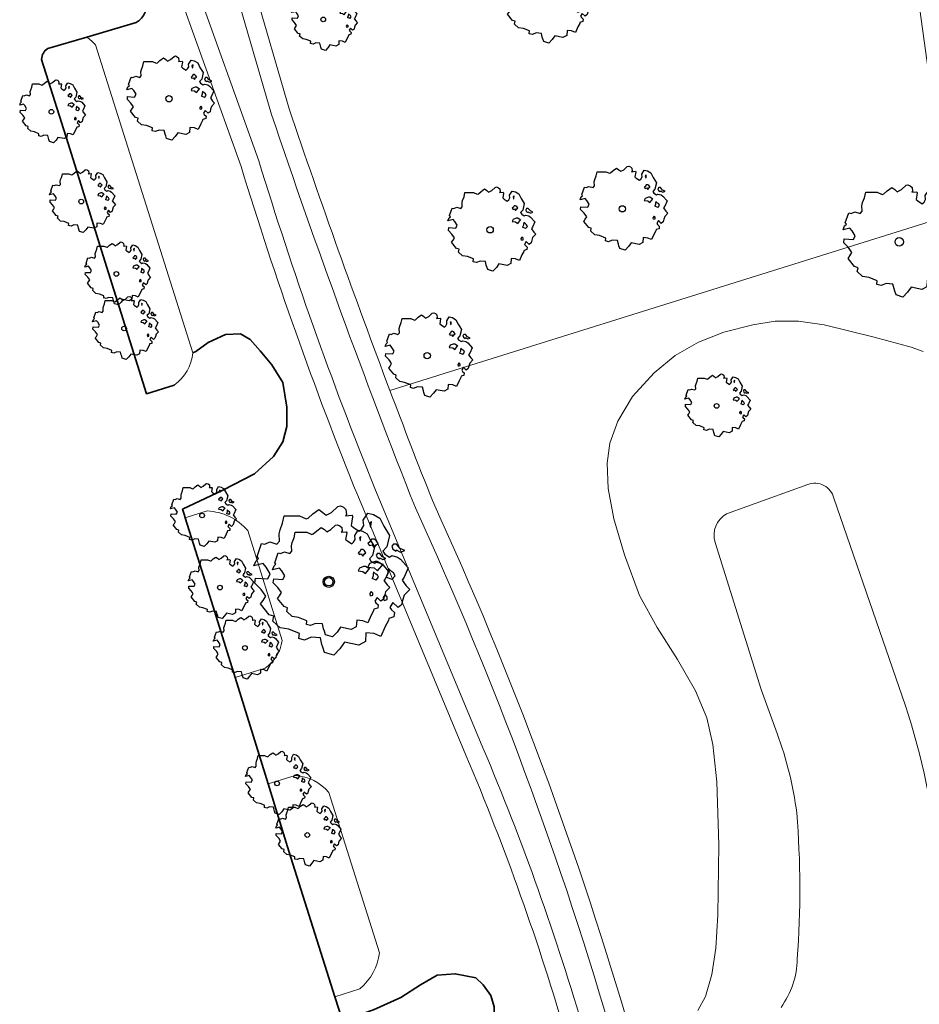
# Model space of a CAD drawing. Header units: metres. Extents: x 152391 to 157968, y 462336 to 467280.
# Tile 607 of 656: x 156630 to 156678, y 464312 to 464365. Entities that reach past the tile are written whole.
import ezdxf

# ---------------------------------------------------------------- set-up
doc = ezdxf.new("R2010")
doc.units = ezdxf.units.M
doc.header["$LTSCALE"] = 0.75
doc.layers.get('0').update_dxf_attribs({"lineweight": 25})
for name, color, linetype, lineweight in [('B-GV-GR-BOOM-S', 252, 'Continuous', 25), ('B-WE-GK-BESCHOEIING-G', 251, 'GK-BESCHOEIING', 35), ('B-WE-GR-BEPLANTING_CULTUUR_BOSPLANTSOEN-GV', 251, 'Continuous', 18), ('B-WE-OG-TERREIN_CULTUURSCHEIDING-GV', 251, 'Continuous', 18), ('B-WE-OG-WATER_MEER-GV', 251, 'Continuous', 18), ('B-WE-OG-WATER_SLOOT-GV', 251, 'Continuous', 18), ('B-WE-VH-VERHARDING_HALFVERHARDING_GRIND-GV', 251, 'Continuous', 18)]:
    doc.layers.add(name, color=color, linetype=linetype, lineweight=lineweight)
doc.linetypes.add('GK-BESCHOEIING', pattern='A,30,-5,[1,NLCS.SHX,S=1,R=0,X=0,Y=0],-5', length=40)

# ---------------------------------------------------------------- blocks, each defined once
blk = doc.blocks.new('SGR-BOOM_21_30')
at = {"linetype": 'Continuous'}
for p, q in [((-0.365, 1.548), (-0.226, 1.647)), ((-0.226, 1.647), (-0.133, 1.581)), ((0.065, 1.581), (0.205, 1.712)), ((0.205, 1.712), (0.263, 1.729)), ((0.263, 1.729), (0.333, 1.696)), ((0.333, 1.696), (0.391, 1.647)), ((0.391, 1.647), (0.402, 1.532)), ((-1.133, 1.088), (-1.109, 1.187)), ((-1.121, 0.924), (-1.133, 1.088)), ((-1.109, 1.187), (-1.051, 1.335)), ((-1.051, 1.335), (-1.016, 1.499)), ((-1.016, 1.499), (-0.668, 1.499)), ((-0.668, 1.499), (-0.516, 1.433)), ((-0.516, 1.433), (-0.47, 1.45)), ((-0.47, 1.45), (-0.365, 1.548)), ((-0.133, 1.581), (-0.063, 1.515)), ((-0.063, 1.515), (0.065, 1.581)), ((0.402, 1.532), (0.379, 1.499)), ((0.379, 1.499), (0.53, 1.515)), ((0.542, 1.483), (0.507, 1.285)), ((0.507, 1.285), (0.565, 1.236)), ((0.53, 1.515), (0.542, 1.483)), ((0.565, 1.236), (0.693, 1.154)), ((0.693, 1.154), (0.751, 1.203)), ((0.751, 1.203), (0.798, 1.285)), ((0.786, 1.4), (0.891, 1.565)), ((0.798, 1.285), (0.786, 1.4)), ((0.891, 1.565), (1.019, 1.532)), ((0.972, 1.368), (0.926, 1.335)), ((0.926, 1.335), (0.949, 1.253)), ((0.949, 1.253), (0.961, 1.236)), ((0.961, 1.269), (0.972, 1.368)), ((1.019, 1.532), (1.158, 1.45)), ((1.158, 1.45), (1.251, 1.269)), ((1.251, 1.269), (1.379, 1.055)), ((-1.633, 0.579), (-1.528, 0.875)), ((-1.598, 0.53), (-1.633, 0.579)), ((-1.528, 0.875), (-1.458, 0.858)), ((-1.458, 0.858), (-1.342, 0.908)), ((-1.342, 0.908), (-1.179, 0.858)), ((-1.179, 0.858), (-1.121, 0.924)), ((0.937, 0.908), (0.891, 0.875)), ((0.891, 0.875), (0.926, 0.825)), ((0.926, 0.825), (0.984, 0.842)), ((0.972, 0.973), (0.937, 0.908)), ((1.03, 0.973), (0.972, 0.973)), ((0.984, 0.842), (1.03, 0.776)), ((1.077, 0.94), (1.03, 0.973)), ((1.03, 0.776), (1.077, 0.842)), ((1.124, 0.875), (1.077, 0.94)), ((1.077, 0.842), (1.124, 0.875)), ((1.321, 0.793), (1.228, 0.694)), ((1.228, 0.694), (1.275, 0.628)), ((1.275, 0.628), (1.379, 0.563)), ((1.379, 1.055), (1.321, 0.793)), ((1.379, 0.563), (1.438, 0.595)), ((1.472, 0.858), (1.438, 0.809)), ((1.438, 0.809), (1.461, 0.743)), ((1.438, 0.595), (1.565, 0.563)), ((1.461, 0.743), (1.531, 0.694)), ((1.542, 0.858), (1.472, 0.858)), ((1.531, 0.727), (1.635, 0.678)), ((1.531, 0.694), (1.542, 0.727)), ((1.624, 0.76), (1.542, 0.858)), ((1.565, 0.563), (1.635, 0.513)), ((1.728, 0.71), (1.624, 0.76)), ((1.635, 0.678), (1.728, 0.71)), ((-1.703, 0.365), (-1.656, 0.48)), ((-1.493, 0.415), (-1.703, 0.365)), ((-1.679, -0.029), (-1.668, 0.086)), ((-1.668, 0.086), (-1.389, 0.07)), ((-1.656, 0.48), (-1.598, 0.53)), ((-1.423, 0.333), (-1.493, 0.415)), ((-1.33, 0.185), (-1.423, 0.333)), ((-1.389, 0.07), (-1.33, 0.185)), ((0.926, 0.415), (0.891, 0.333)), ((0.891, 0.333), (1.03, 0.316)), ((1.054, 0.464), (0.926, 0.415)), ((1.03, 0.316), (1.112, 0.251)), ((1.112, 0.464), (1.054, 0.464)), ((1.217, 0.398), (1.112, 0.464)), ((1.112, 0.251), (1.205, 0.365)), ((1.205, 0.365), (1.24, 0.415)), ((1.344, 0.185), (1.31, 0.103)), ((1.434, 0.049), (1.31, 0.103)), ((1.356, 0.3), (1.344, 0.234)), ((1.344, 0.234), (1.344, 0.185)), ((1.426, 0.234), (1.356, 0.3)), ((1.472, 0.201), (1.426, 0.234)), ((1.434, 0.049), (1.507, 0.136)), ((1.507, 0.136), (1.472, 0.201)), ((1.635, 0.513), (1.81, 0.316)), ((1.717, 0.103), (1.67, 0.037)), ((1.67, 0.037), (1.763, -0.094)), ((1.81, 0.316), (1.717, 0.103)), ((-1.54, -0.177), (-1.679, -0.029)), ((-1.551, -0.505), (-1.493, -0.423)), ((-1.354, -0.752), (-1.551, -0.505)), ((-1.435, -0.324), (-1.54, -0.177)), ((-1.493, -0.423), (-1.435, -0.324)), ((1.286, -0.292), (1.24, -0.357)), ((1.24, -0.357), (1.251, -0.423)), ((1.263, -0.423), (1.333, -0.407)), ((1.333, -0.341), (1.286, -0.292)), ((1.333, -0.407), (1.333, -0.341)), ((1.461, -0.472), (1.391, -0.587)), ((1.577, -0.587), (1.461, -0.472)), ((1.658, -0.522), (1.577, -0.587)), ((1.682, -0.423), (1.658, -0.522)), ((1.717, -0.308), (1.682, -0.423)), ((1.845, -0.177), (1.717, -0.308)), ((1.763, -0.094), (1.845, -0.177)), ((-1.249, -0.784), (-1.354, -0.752)), ((-1.272, -0.899), (-1.249, -0.784)), ((-1.109, -1.047), (-1.272, -0.899)), ((-0.912, -1.08), (-1.109, -1.047)), ((1.286, -1.014), (1.182, -1.244)), ((1.356, -0.883), (1.286, -1.014)), ((1.368, -0.834), (1.356, -0.883)), ((1.484, -0.801), (1.368, -0.834)), ((1.391, -0.587), (1.426, -0.637)), ((1.426, -0.637), (1.496, -0.702)), ((1.496, -0.702), (1.484, -0.801)), ((-0.668, -1.179), (-0.912, -1.08)), ((-0.679, -1.294), (-0.668, -1.179)), ((-0.551, -1.326), (-0.679, -1.294)), ((-0.4, -1.261), (-0.551, -1.326)), ((-0.191, -1.277), (-0.4, -1.261)), ((-0.156, -1.425), (-0.191, -1.277)), ((-0.133, -1.491), (-0.156, -1.425)), ((-0.098, -1.606), (-0.133, -1.491)), ((0.251, -1.524), (0.112, -1.671)), ((0.356, -1.376), (0.251, -1.524)), ((0.682, -1.441), (0.356, -1.376)), ((0.833, -1.359), (0.682, -1.441)), ((0.844, -1.162), (0.833, -1.359)), ((1.03, -1.179), (0.844, -1.162)), ((1.182, -1.244), (1.03, -1.179)), ((0.112, -1.671), (-0.098, -1.606))]:
    blk.add_line(p, q, dxfattribs=at)
blk.add_circle((0, 0), 0.126, dxfattribs=at)
blk = doc.blocks.new('SGR-BOOM_31_50')
at = {"linetype": 'Continuous'}
for p, q in [((-0.487, 2.064), (-0.301, 2.196)), ((-0.301, 2.196), (-0.177, 2.108)), ((0.087, 2.108), (0.273, 2.283)), ((0.273, 2.283), (0.351, 2.305)), ((0.351, 2.305), (0.444, 2.261)), ((0.444, 2.261), (0.521, 2.196)), ((0.521, 2.196), (0.537, 2.042)), ((-1.479, 1.582), (-1.402, 1.78)), ((-1.402, 1.78), (-1.355, 1.999)), ((-1.355, 1.999), (-0.89, 1.999)), ((-0.89, 1.999), (-0.688, 1.911)), ((-0.688, 1.911), (-0.626, 1.933)), ((-0.626, 1.933), (-0.487, 2.064)), ((-0.177, 2.108), (-0.084, 2.02)), ((-0.084, 2.02), (0.087, 2.108)), ((0.537, 2.042), (0.506, 1.999)), ((0.506, 1.999), (0.707, 2.02)), ((0.723, 1.977), (0.676, 1.714)), ((0.676, 1.714), (0.754, 1.648)), ((0.707, 2.02), (0.723, 1.977)), ((0.754, 1.648), (0.924, 1.539)), ((0.924, 1.539), (1.002, 1.604)), ((1.002, 1.604), (1.064, 1.714)), ((1.048, 1.867), (1.188, 2.086)), ((1.064, 1.714), (1.048, 1.867)), ((1.188, 2.086), (1.358, 2.042)), ((1.296, 1.823), (1.234, 1.78)), ((1.234, 1.78), (1.265, 1.67)), ((1.265, 1.67), (1.281, 1.648)), ((1.281, 1.692), (1.296, 1.823)), ((1.358, 2.042), (1.545, 1.933)), ((1.545, 1.933), (1.669, 1.692)), ((1.669, 1.692), (1.839, 1.407)), ((-2.177, 0.772), (-2.038, 1.166)), ((-2.038, 1.166), (-1.944, 1.144)), ((-1.944, 1.144), (-1.789, 1.21)), ((-1.789, 1.21), (-1.572, 1.144)), ((-1.572, 1.144), (-1.495, 1.232)), ((-1.51, 1.451), (-1.479, 1.582)), ((-1.495, 1.232), (-1.51, 1.451)), ((1.25, 1.21), (1.188, 1.166)), ((1.188, 1.166), (1.234, 1.101)), ((1.234, 1.101), (1.312, 1.122)), ((1.296, 1.298), (1.25, 1.21)), ((1.374, 1.298), (1.296, 1.298)), ((1.312, 1.122), (1.374, 1.035)), ((1.436, 1.254), (1.374, 1.298)), ((1.374, 1.035), (1.436, 1.122)), ((1.498, 1.166), (1.436, 1.254)), ((1.436, 1.122), (1.498, 1.166)), ((1.839, 1.407), (1.762, 1.057)), ((1.963, 1.144), (1.917, 1.079)), ((1.917, 1.079), (1.948, 0.991)), ((2.056, 1.144), (1.963, 1.144)), ((2.165, 1.013), (2.056, 1.144)), ((-2.27, 0.487), (-2.208, 0.641)), ((-1.991, 0.553), (-2.27, 0.487)), ((-2.208, 0.641), (-2.131, 0.706)), ((-2.131, 0.706), (-2.177, 0.772)), ((-1.898, 0.444), (-1.991, 0.553)), ((1.234, 0.553), (1.188, 0.444)), ((1.405, 0.619), (1.234, 0.553)), ((1.483, 0.619), (1.405, 0.619)), ((1.622, 0.531), (1.483, 0.619)), ((1.607, 0.487), (1.653, 0.553)), ((1.762, 1.057), (1.638, 0.925)), ((1.638, 0.925), (1.7, 0.838)), ((1.7, 0.838), (1.839, 0.75)), ((1.839, 0.75), (1.917, 0.794)), ((1.917, 0.794), (2.087, 0.75)), ((1.948, 0.991), (2.041, 0.925)), ((2.041, 0.969), (2.18, 0.903)), ((2.041, 0.925), (2.056, 0.969)), ((2.087, 0.75), (2.18, 0.684)), ((2.304, 0.947), (2.165, 1.013)), ((2.18, 0.903), (2.304, 0.947)), ((2.18, 0.684), (2.413, 0.422)), ((-2.239, -0.038), (-2.224, 0.115)), ((-2.224, 0.115), (-1.851, 0.093)), ((-1.774, 0.246), (-1.898, 0.444)), ((-1.851, 0.093), (-1.774, 0.246)), ((1.188, 0.444), (1.374, 0.422)), ((1.374, 0.422), (1.483, 0.334)), ((1.483, 0.334), (1.607, 0.487)), ((1.793, 0.246), (1.746, 0.137)), ((1.911, 0.065), (1.746, 0.137)), ((1.808, 0.4), (1.793, 0.312)), ((1.793, 0.312), (1.793, 0.246)), ((1.901, 0.312), (1.808, 0.4)), ((1.963, 0.268), (1.901, 0.312)), ((1.911, 0.065), (2.01, 0.181)), ((2.01, 0.181), (1.963, 0.268)), ((2.289, 0.137), (2.227, 0.049)), ((2.227, 0.049), (2.351, -0.126)), ((2.413, 0.422), (2.289, 0.137)), ((-2.053, -0.235), (-2.239, -0.038)), ((-1.913, -0.433), (-2.053, -0.235)), ((-1.991, -0.564), (-1.913, -0.433)), ((1.715, -0.389), (1.653, -0.476)), ((1.653, -0.476), (1.669, -0.564)), ((1.777, -0.454), (1.715, -0.389)), ((1.777, -0.542), (1.777, -0.454)), ((2.289, -0.411), (2.242, -0.564)), ((2.459, -0.235), (2.289, -0.411)), ((2.351, -0.126), (2.459, -0.235)), ((-2.069, -0.673), (-1.991, -0.564)), ((-1.805, -1.002), (-2.069, -0.673)), ((-1.665, -1.046), (-1.805, -1.002)), ((-1.696, -1.199), (-1.665, -1.046)), ((1.684, -0.564), (1.777, -0.542)), ((1.948, -0.63), (1.855, -0.783)), ((1.855, -0.783), (1.901, -0.849)), ((1.901, -0.849), (1.994, -0.936)), ((2.103, -0.783), (1.948, -0.63)), ((1.994, -0.936), (1.979, -1.068)), ((2.211, -0.695), (2.103, -0.783)), ((2.242, -0.564), (2.211, -0.695)), ((-1.479, -1.396), (-1.696, -1.199)), ((-1.216, -1.44), (-1.479, -1.396)), ((-0.89, -1.571), (-1.216, -1.44)), ((-0.906, -1.725), (-0.89, -1.571)), ((1.126, -1.55), (1.11, -1.812)), ((1.374, -1.571), (1.126, -1.55)), ((1.576, -1.659), (1.374, -1.571)), ((1.715, -1.352), (1.576, -1.659)), ((1.808, -1.177), (1.715, -1.352)), ((1.824, -1.112), (1.808, -1.177)), ((1.979, -1.068), (1.824, -1.112)), ((-0.735, -1.769), (-0.906, -1.725)), ((-0.533, -1.681), (-0.735, -1.769)), ((-0.254, -1.703), (-0.533, -1.681)), ((-0.208, -1.9), (-0.254, -1.703)), ((-0.177, -1.988), (-0.208, -1.9)), ((-0.13, -2.141), (-0.177, -1.988)), ((0.335, -2.031), (0.149, -2.229)), ((0.475, -1.834), (0.335, -2.031)), ((0.909, -1.922), (0.475, -1.834)), ((1.11, -1.812), (0.909, -1.922)), ((0.149, -2.229), (-0.13, -2.141))]:
    blk.add_line(p, q, dxfattribs=at)
blk.add_circle((0, 0), 0.169, dxfattribs=at)
blk = doc.blocks.new('SGR-BOOM_50_100')
at = {"linetype": 'Continuous'}
for p, q in [((-1.869, 2.373), (-1.807, 2.665)), ((-1.807, 2.665), (-1.187, 2.665)), ((-1.187, 2.665), (-0.918, 2.548)), ((-0.835, 2.577), (-0.649, 2.752)), ((-0.649, 2.752), (-0.401, 2.928)), ((-0.401, 2.928), (-0.236, 2.811)), ((-0.236, 2.811), (-0.112, 2.694)), ((-0.112, 2.694), (0.116, 2.811)), ((0.116, 2.811), (0.364, 3.044)), ((0.364, 3.044), (0.467, 3.074)), ((0.467, 3.074), (0.591, 3.015)), ((0.591, 3.015), (0.695, 2.928)), ((0.715, 2.723), (0.674, 2.665)), ((0.674, 2.665), (0.943, 2.694)), ((0.695, 2.928), (0.715, 2.723)), ((0.943, 2.694), (0.964, 2.636)), ((1.398, 2.49), (1.584, 2.782)), ((1.584, 2.782), (1.811, 2.723)), ((1.811, 2.723), (2.059, 2.577)), ((-1.972, 2.11), (-1.869, 2.373)), ((-0.918, 2.548), (-0.835, 2.577)), ((0.964, 2.636), (0.902, 2.285)), ((0.902, 2.285), (1.005, 2.198)), ((1.005, 2.198), (1.232, 2.052)), ((1.232, 2.052), (1.336, 2.139)), ((1.336, 2.139), (1.418, 2.285)), ((1.418, 2.285), (1.398, 2.49)), ((1.729, 2.431), (1.646, 2.373)), ((1.646, 2.373), (1.687, 2.227)), ((1.687, 2.227), (1.708, 2.198)), ((1.708, 2.256), (1.729, 2.431)), ((2.059, 2.577), (2.225, 2.256)), ((2.225, 2.256), (2.452, 1.876)), ((-2.593, 1.526), (-2.386, 1.613)), ((-2.386, 1.613), (-2.096, 1.526)), ((-2.096, 1.526), (-1.993, 1.643)), ((-2.014, 1.935), (-1.972, 2.11)), ((-1.993, 1.643), (-2.014, 1.935)), ((1.667, 1.613), (1.584, 1.555)), ((1.729, 1.73), (1.667, 1.613)), ((1.832, 1.73), (1.729, 1.73)), ((1.915, 1.672), (1.832, 1.73)), ((1.997, 1.555), (1.915, 1.672)), ((2.452, 1.876), (2.349, 1.409)), ((-2.903, 1.029), (-2.717, 1.555)), ((-2.717, 1.555), (-2.593, 1.526)), ((1.584, 1.555), (1.646, 1.467)), ((1.646, 1.467), (1.749, 1.497)), ((1.749, 1.497), (1.832, 1.38)), ((1.832, 1.38), (1.915, 1.497)), ((1.915, 1.497), (1.997, 1.555)), ((2.349, 1.409), (2.183, 1.234)), ((2.183, 1.234), (2.266, 1.117)), ((2.266, 1.117), (2.452, 1)), ((2.618, 1.526), (2.556, 1.438)), ((2.556, 1.438), (2.597, 1.321)), ((2.597, 1.321), (2.721, 1.234)), ((2.742, 1.526), (2.618, 1.526)), ((2.721, 1.292), (2.907, 1.205)), ((2.721, 1.234), (2.742, 1.292)), ((2.886, 1.351), (2.742, 1.526)), ((3.072, 1.263), (2.886, 1.351)), ((2.907, 1.205), (3.072, 1.263)), ((-3.027, 0.65), (-2.944, 0.854)), ((-2.655, 0.737), (-3.027, 0.65)), ((-2.944, 0.854), (-2.841, 0.942)), ((-2.841, 0.942), (-2.903, 1.029)), ((-2.531, 0.591), (-2.655, 0.737)), ((-2.365, 0.329), (-2.531, 0.591)), ((1.646, 0.737), (1.584, 0.591)), ((1.584, 0.591), (1.832, 0.562)), ((1.873, 0.825), (1.646, 0.737)), ((1.832, 0.562), (1.977, 0.445)), ((1.977, 0.825), (1.873, 0.825)), ((2.163, 0.708), (1.977, 0.825)), ((1.977, 0.445), (2.142, 0.65)), ((2.142, 0.65), (2.204, 0.737)), ((2.411, 0.533), (2.39, 0.416)), ((2.535, 0.416), (2.411, 0.533)), ((2.452, 1), (2.556, 1.059)), ((2.556, 1.059), (2.783, 1)), ((2.783, 1), (2.907, 0.913)), ((2.907, 0.913), (3.217, 0.562)), ((3.217, 0.562), (3.052, 0.183)), ((-2.985, -0.051), (-2.965, 0.153)), ((-2.965, 0.153), (-2.469, 0.124)), ((-2.469, 0.124), (-2.365, 0.329)), ((2.39, 0.329), (2.328, 0.183)), ((2.549, 0.087), (2.328, 0.183)), ((2.39, 0.416), (2.39, 0.329)), ((2.618, 0.358), (2.535, 0.416)), ((2.549, 0.087), (2.68, 0.241)), ((2.68, 0.241), (2.618, 0.358)), ((3.052, 0.183), (2.969, 0.066)), ((2.969, 0.066), (3.135, -0.168)), ((-2.737, -0.314), (-2.985, -0.051)), ((-2.551, -0.577), (-2.737, -0.314)), ((2.287, -0.518), (2.204, -0.635)), ((2.37, -0.606), (2.287, -0.518)), ((3.279, -0.314), (3.052, -0.548)), ((3.135, -0.168), (3.279, -0.314)), ((-2.758, -0.898), (-2.655, -0.752)), ((-2.407, -1.336), (-2.758, -0.898)), ((-2.655, -0.752), (-2.551, -0.577)), ((2.204, -0.635), (2.225, -0.752)), ((2.245, -0.752), (2.37, -0.723)), ((2.37, -0.723), (2.37, -0.606)), ((2.597, -0.84), (2.473, -1.044)), ((2.473, -1.044), (2.535, -1.132)), ((2.804, -1.044), (2.597, -0.84)), ((2.948, -0.927), (2.804, -1.044)), ((2.99, -0.752), (2.948, -0.927)), ((3.052, -0.548), (2.99, -0.752)), ((-2.22, -1.394), (-2.407, -1.336)), ((-2.262, -1.599), (-2.22, -1.394)), ((2.411, -1.57), (2.287, -1.803)), ((2.432, -1.482), (2.411, -1.57)), ((2.638, -1.424), (2.432, -1.482)), ((2.535, -1.132), (2.659, -1.248)), ((2.659, -1.248), (2.638, -1.424)), ((-1.972, -1.862), (-2.262, -1.599)), ((-1.621, -1.92), (-1.972, -1.862)), ((-1.187, -2.095), (-1.621, -1.92)), ((-1.207, -2.3), (-1.187, -2.095)), ((1.501, -2.066), (1.48, -2.417)), ((1.832, -2.095), (1.501, -2.066)), ((2.101, -2.212), (1.832, -2.095)), ((2.287, -1.803), (2.101, -2.212)), ((-0.98, -2.358), (-1.207, -2.3)), ((-0.711, -2.241), (-0.98, -2.358)), ((-0.339, -2.271), (-0.711, -2.241)), ((-0.277, -2.533), (-0.339, -2.271)), ((-0.236, -2.65), (-0.277, -2.533)), ((0.633, -2.446), (0.447, -2.709)), ((1.212, -2.563), (0.633, -2.446)), ((1.48, -2.417), (1.212, -2.563)), ((-0.174, -2.855), (-0.236, -2.65)), ((0.199, -2.971), (-0.174, -2.855)), ((0.447, -2.709), (0.199, -2.971))]:
    blk.add_line(p, q, dxfattribs=at)
blk.add_circle((0, 0), 0.225, dxfattribs=at)
blk = doc.blocks.new('SGR-BOOM_100')
at = {"linetype": 'Continuous'}
for p, q in [((-0.863, 3.661), (-0.533, 3.894)), ((-0.533, 3.894), (-0.313, 3.738)), ((-0.313, 3.738), (-0.148, 3.583)), ((-0.148, 3.583), (0.154, 3.738)), ((0.154, 3.738), (0.484, 4.049)), ((0.484, 4.049), (0.622, 4.088)), ((0.622, 4.088), (0.787, 4.01)), ((0.787, 4.01), (0.924, 3.894)), ((0.924, 3.894), (0.952, 3.622)), ((-2.486, 3.156), (-2.403, 3.544)), ((-2.403, 3.544), (-1.578, 3.544)), ((-1.578, 3.544), (-1.221, 3.389)), ((-1.221, 3.389), (-1.111, 3.428)), ((-1.111, 3.428), (-0.863, 3.661)), ((0.952, 3.622), (0.897, 3.544)), ((0.897, 3.544), (1.254, 3.583)), ((1.282, 3.505), (1.199, 3.039)), ((1.254, 3.583), (1.282, 3.505)), ((1.859, 3.311), (2.107, 3.7)), ((1.887, 3.039), (1.859, 3.311)), ((2.107, 3.7), (2.409, 3.622)), ((2.299, 3.233), (2.189, 3.156)), ((2.272, 3), (2.299, 3.233)), ((2.409, 3.622), (2.739, 3.428)), ((2.739, 3.428), (2.959, 3)), ((-2.678, 2.573), (-2.623, 2.806)), ((-2.623, 2.806), (-2.486, 3.156)), ((1.199, 3.039), (1.337, 2.923)), ((1.337, 2.923), (1.639, 2.729)), ((1.639, 2.729), (1.777, 2.845)), ((1.777, 2.845), (1.887, 3.039)), ((2.189, 3.156), (2.244, 2.962)), ((2.244, 2.962), (2.272, 2.923)), ((2.959, 3), (3.261, 2.495)), ((-3.448, 2.029), (-3.173, 2.146)), ((-3.173, 2.146), (-2.788, 2.029)), ((-2.788, 2.029), (-2.651, 2.185)), ((-2.651, 2.185), (-2.678, 2.573)), ((2.217, 2.146), (2.107, 2.068)), ((2.299, 2.301), (2.217, 2.146)), ((2.437, 2.301), (2.299, 2.301)), ((2.546, 2.224), (2.437, 2.301)), ((2.656, 2.068), (2.546, 2.224)), ((3.261, 2.495), (3.124, 1.874)), ((-3.861, 1.369), (-3.613, 2.068)), ((-3.613, 2.068), (-3.448, 2.029)), ((2.107, 2.068), (2.189, 1.952)), ((2.189, 1.952), (2.327, 1.991)), ((2.327, 1.991), (2.437, 1.835)), ((2.437, 1.835), (2.546, 1.991)), ((2.546, 1.991), (2.656, 2.068)), ((3.124, 1.874), (2.904, 1.641)), ((2.904, 1.641), (3.014, 1.486)), ((3.481, 2.029), (3.399, 1.913)), ((3.399, 1.913), (3.454, 1.758)), ((3.454, 1.758), (3.619, 1.641)), ((3.646, 2.029), (3.481, 2.029)), ((3.619, 1.719), (3.866, 1.602)), ((3.619, 1.641), (3.646, 1.719)), ((3.839, 1.796), (3.646, 2.029)), ((4.086, 1.68), (3.839, 1.796)), ((3.866, 1.602), (4.086, 1.68)), ((-4.026, 0.864), (-3.916, 1.136)), ((-3.916, 1.136), (-3.778, 1.253)), ((-3.778, 1.253), (-3.861, 1.369)), ((2.492, 1.097), (2.189, 0.981)), ((2.629, 1.097), (2.492, 1.097)), ((2.877, 0.942), (2.629, 1.097)), ((3.014, 1.486), (3.261, 1.33)), ((3.261, 1.33), (3.399, 1.408)), ((3.399, 1.408), (3.701, 1.33)), ((3.701, 1.33), (3.866, 1.214)), ((3.866, 1.214), (4.279, 0.748)), ((-3.531, 0.981), (-4.026, 0.864)), ((-3.366, 0.787), (-3.531, 0.981)), ((-3.146, 0.437), (-3.366, 0.787)), ((2.189, 0.981), (2.107, 0.787)), ((2.107, 0.787), (2.437, 0.748)), ((2.437, 0.748), (2.629, 0.592)), ((2.629, 0.592), (2.849, 0.864)), ((2.849, 0.864), (2.931, 0.981)), ((3.206, 0.709), (3.179, 0.553)), ((3.179, 0.553), (3.179, 0.437)), ((3.371, 0.553), (3.206, 0.709)), ((3.481, 0.476), (3.371, 0.553)), ((4.279, 0.748), (4.059, 0.243)), ((-3.971, -0.068), (-3.943, 0.204)), ((-3.943, 0.204), (-3.283, 0.165)), ((-3.283, 0.165), (-3.146, 0.437)), ((3.179, 0.437), (3.096, 0.243)), ((3.39, 0.115), (3.096, 0.243)), ((3.39, 0.115), (3.564, 0.32)), ((3.564, 0.32), (3.481, 0.476)), ((4.059, 0.243), (3.949, 0.087)), ((3.949, 0.087), (4.169, -0.223)), ((-3.641, -0.418), (-3.971, -0.068)), ((-3.393, -0.767), (-3.641, -0.418)), ((4.361, -0.418), (4.059, -0.728)), ((4.169, -0.223), (4.361, -0.418)), ((-3.668, -1.194), (-3.531, -1)), ((-3.531, -1), (-3.393, -0.767)), ((3.041, -0.689), (2.931, -0.845)), ((2.931, -0.845), (2.959, -1)), ((2.986, -1), (3.151, -0.961)), ((3.151, -0.806), (3.041, -0.689)), ((3.151, -0.961), (3.151, -0.806)), ((3.976, -1), (3.921, -1.233)), ((4.059, -0.728), (3.976, -1)), ((-3.201, -1.777), (-3.668, -1.194)), ((3.454, -1.117), (3.289, -1.389)), ((3.289, -1.389), (3.371, -1.505)), ((3.371, -1.505), (3.536, -1.66)), ((3.729, -1.389), (3.454, -1.117)), ((3.921, -1.233), (3.729, -1.389)), ((-2.953, -1.855), (-3.201, -1.777)), ((-3.008, -2.126), (-2.953, -1.855)), ((3.206, -2.088), (3.041, -2.398)), ((3.234, -1.971), (3.206, -2.088)), ((3.509, -1.893), (3.234, -1.971)), ((3.536, -1.66), (3.509, -1.893)), ((-2.623, -2.476), (-3.008, -2.126)), ((-2.156, -2.554), (-2.623, -2.476)), ((-1.578, -2.787), (-2.156, -2.554)), ((3.041, -2.398), (2.794, -2.942)), ((-1.606, -3.059), (-1.578, -2.787)), ((-1.303, -3.136), (-1.606, -3.059)), ((-0.946, -2.981), (-1.303, -3.136)), ((-0.451, -3.02), (-0.946, -2.981)), ((-0.368, -3.369), (-0.451, -3.02)), ((1.997, -2.748), (1.969, -3.214)), ((2.437, -2.787), (1.997, -2.748)), ((2.794, -2.942), (2.437, -2.787)), ((-0.313, -3.525), (-0.368, -3.369)), ((-0.231, -3.797), (-0.313, -3.525)), ((0.594, -3.602), (0.264, -3.952)), ((0.842, -3.253), (0.594, -3.602)), ((1.612, -3.408), (0.842, -3.253)), ((1.969, -3.214), (1.612, -3.408)), ((0.264, -3.952), (-0.231, -3.797))]:
    blk.add_line(p, q, dxfattribs=at)
blk.add_circle((0, 0), 0.299, dxfattribs=at)

msp = doc.modelspace()

# ---------------------------------------------------------------- linework, layer by layer
at = {"layer": 'B-WE-GK-BESCHOEIING-G'}
for points in [[(156635.101, 464366.32, -0.8765), (156635.833, 464364.403)], [(156631.086, 464363.003, 0.259272), (156630.745, 464362.415)]]:
    msp.add_lwpolyline(points, format="xyb", dxfattribs=at)
for points in [[(156635.833, 464364.403), (156633.175, 464363.619)], [(156633.175, 464363.619), (156631.086, 464363.003)], [(156630.745, 464362.415), (156632.178, 464357.889), (156634.156, 464351.566), (156636.391, 464344.421), (156637.882, 464344.893)], [(156638.89, 464346.623), (156639.051, 464346.696), (156639.717, 464347.172), (156640.649, 464347.604), (156641.448, 464347.647), (156641.969, 464347.345), (156642.513, 464346.739), (156643.143, 464345.978), (156643.724, 464345.026), (156643.942, 464343.702), (156643.942, 464342.664), (156643.724, 464341.842), (156643.228, 464341.038), (156642.211, 464340.103), (156640.492, 464339.238), (156638.334, 464338.208), (156638.42, 464337.933), (156638.48, 464337.74)], [(156638.48, 464337.74), (156639.366, 464334.908), (156641.154, 464329.146)], [(156641.154, 464329.146), (156642.933, 464323.416)], [(156642.933, 464323.416), (156643.985, 464320.026), (156644.166, 464319.454), (156646.528, 464311.967)], [(156646.528, 464311.967), (156646.933, 464310.684), (156648.609, 464311.253), (156650.085, 464311.919), (156651.127, 464312.611), (156652.035, 464313.13), (156653.003, 464313.199), (156654.105, 464312.983), (156654.516, 464312.611), (156654.916, 464312.032), (156655.109, 464311.426), (156655.109, 464310.466), (156654.928, 464309.367), (156654.625, 464308.502), (156654.105, 464308.086), (156652.942, 464308.13), (156652.047, 464308.26), (156651.163, 464308.26), (156650.497, 464308.26), (156649.674, 464308.061), (156648.935, 464307.758), (156648.245, 464307.282), (156648.048, 464307.152), (156648.334, 464306.245)]]:
    msp.add_lwpolyline(points, dxfattribs=at)
at = {"layer": 'B-WE-GR-BEPLANTING_CULTUUR_BOSPLANTSOEN-GV'}
for points in [[(156641.482, 464356.653), (156637.72, 464367.149), (156635.101, 464366.32)], [(156635.833, 464364.403), (156633.175, 464363.619)], [(156633.645, 464363.197), (156638.89, 464346.623), (156639.051, 464346.696), (156639.717, 464347.172), (156640.649, 464347.604), (156641.448, 464347.647), (156641.969, 464347.345), (156642.513, 464346.739), (156643.143, 464345.978), (156643.724, 464345.026), (156643.942, 464343.702), (156643.942, 464342.664), (156643.724, 464341.842), (156643.228, 464341.038), (156642.211, 464340.103), (156640.492, 464339.238), (156638.334, 464338.208), (156638.42, 464337.933), (156638.48, 464337.74), (156639.66, 464338.113)], [(156653.578, 464324.969), (156647.757, 464338.943)], [(156641.837, 464337.058), (156643.689, 464331.136)], [(156642.769, 464329.657), (156641.154, 464329.146), (156642.933, 464323.416), (156644.394, 464323.878)], [(156646.204, 464322.964), (156648.928, 464314.332)], [(156648.609, 464311.253), (156650.085, 464311.919), (156651.127, 464312.611), (156652.035, 464313.13), (156653.003, 464313.199), (156654.105, 464312.983), (156654.516, 464312.611), (156654.916, 464312.032), (156655.109, 464311.426)], [(156647.873, 464312.393), (156646.528, 464311.967), (156646.933, 464310.684)]]:
    msp.add_lwpolyline(points, dxfattribs=at)
for points in [[(156635.101, 464366.32, -0.8765), (156635.833, 464364.403)], [(156633.175, 464363.619, -0.064955), (156633.645, 464363.197)], [(156647.757, 464338.943, -0.022204), (156641.482, 464356.653)], [(156639.66, 464338.113, -0.207245), (156641.837, 464337.058)], [(156643.689, 464331.136, -0.20807), (156642.769, 464329.657)], [(156659.022, 464309.676, 0.029442), (156653.578, 464324.969)], [(156644.394, 464323.878, -0.201147), (156646.204, 464322.964)], [(156648.928, 464314.332, -0.192379), (156647.873, 464312.393)]]:
    msp.add_lwpolyline(points, format="xyb", dxfattribs=at)
at = {"layer": 'B-WE-OG-TERREIN_CULTUURSCHEIDING-GV'}
for points in [[(156649.489, 464344.599), (156679.659, 464354.034), (156679.066, 464357.444), (156678.005, 464365.106), (156677.339, 464371.083), (156676.9, 464375.208)], [(156637.72, 464367.149), (156641.482, 464356.653)], [(156642.432, 464356.968), (156638.83, 464367.024), (156638.73, 464367.304)], [(156640.857, 464367.232), (156643.117, 464359.455)], [(156642.146, 464366.382), (156644.071, 464359.755)], [(156644.071, 464359.755), (156642.146, 464366.382)], [(156683.247, 464336.647), (156682.388, 464340.25), (156681.152, 464345.968), (156680.534, 464349), (156679.659, 464354.034), (156649.489, 464344.599)], [(156666.062, 464311.228), (156666.478, 464311.974), (156666.807, 464313.153), (156667.029, 464314.581), (156667.135, 464316.369), (156667.194, 464320.137), (156667.087, 464323.527), (156666.865, 464325.536), (156666.536, 464326.982), (156665.927, 464328.438), (156664.959, 464330.115), (156663.866, 464331.847), (156662.919, 464333.561), (156662.116, 464335.753), (156661.545, 464337.688), (156661.236, 464339.328), (156661.187, 464340.682), (156661.323, 464341.77), (156661.758, 464342.949), (156662.551, 464344.266), (156663.712, 464345.547), (156664.834, 464346.478), (156666.101, 464347.205), (156667.464, 464347.74), (156669.021, 464348.136), (156670.221, 464348.329), (156671.478, 464348.329), (156672.861, 464348.136), (156675.55, 464347.463), (156677.533, 464346.929), (156678.181, 464346.699)], [(156654.499, 464325.357), (156648.682, 464339.323)], [(156647.757, 464338.943), (156653.578, 464324.969)]]:
    msp.add_lwpolyline(points, dxfattribs=at)
for points in [[(156644.071, 464359.755, 0.00896), (156649.489, 464344.599)], [(156649.489, 464344.599, -0.00896), (156644.071, 464359.755)], [(156643.117, 464359.455, 0.0125), (156650.858, 464338.277)], [(156641.482, 464356.653, 0.022204), (156647.757, 464338.943)], [(156648.682, 464339.323, -0.022219), (156642.432, 464356.968)], [(156649.489, 464344.599, 0.003535), (156651.778, 464338.669)], [(156651.778, 464338.669, -0.003535), (156649.489, 464344.599)], [(156651.778, 464338.669, -0.037389), (156662.545, 464309.655)], [(156662.545, 464309.655, 0.037389), (156651.778, 464338.669)], [(156650.858, 464338.277, -0.037436), (156661.579, 464309.395)], [(156659.98, 464309.96, 0.029531), (156654.499, 464325.357)], [(156653.578, 464324.969, -0.029442), (156659.022, 464309.676)]]:
    msp.add_lwpolyline(points, format="xyb", dxfattribs=at)
at = {"layer": 'B-WE-OG-WATER_MEER-GV'}
for points in [[(156671.977, 464339.536), (156667.605, 464337.954)], [(156677.229, 464327.632), (156673.374, 464338.801)], [(156666.995, 464336.424), (156669.47, 464328.51), (156670.331, 464326.13)]]:
    msp.add_lwpolyline(points, dxfattribs=at)
for points in [[(156673.374, 464338.801, 0.457646), (156671.977, 464339.536)], [(156667.605, 464337.954, 0.359421), (156666.995, 464336.424)], [(156679.004, 464319.209, 0.055182), (156677.229, 464327.632)], [(156670.331, 464326.13, -0.057927), (156671.38, 464321.865)], [(156671.38, 464321.865, -0.039413), (156671.412, 464314)], [(156671.412, 464314, -0.154316), (156670.536, 464311.391)]]:
    msp.add_lwpolyline(points, format="xyb", dxfattribs=at)
at = {"layer": 'B-WE-OG-WATER_SLOOT-GV'}
for points in [[(156635.833, 464364.403, 0.8765), (156635.101, 464366.32)], [(156633.645, 464363.197, 0.064955), (156633.175, 464363.619)], [(156631.086, 464363.003, 0.259272), (156630.745, 464362.415)], [(156630.745, 464362.415, -0.259272), (156631.086, 464363.003)], [(156637.882, 464344.893, 0.216206), (156638.89, 464346.623)], [(156638.89, 464346.623, -0.216206), (156637.882, 464344.893)], [(156671.977, 464339.536, -0.457646), (156673.374, 464338.801)], [(156641.837, 464337.058, 0.207245), (156639.66, 464338.113)], [(156666.995, 464336.424, -0.359421), (156667.605, 464337.954)], [(156642.769, 464329.657, 0.20807), (156643.689, 464331.136)], [(156677.229, 464327.632, -0.055182), (156679.004, 464319.209)], [(156671.38, 464321.865, 0.057927), (156670.331, 464326.13)], [(156646.204, 464322.964, 0.201147), (156644.394, 464323.878)], [(156671.412, 464314, 0.039413), (156671.38, 464321.865)], [(156647.873, 464312.393, 0.192379), (156648.928, 464314.332)], [(156670.536, 464311.391, 0.154316), (156671.412, 464314)]]:
    msp.add_lwpolyline(points, format="xyb", dxfattribs=at)
for points in [[(156631.086, 464363.003), (156633.175, 464363.619), (156635.833, 464364.403)], [(156633.175, 464363.619), (156631.086, 464363.003)], [(156638.89, 464346.623), (156633.645, 464363.197)], [(156630.745, 464362.415), (156632.178, 464357.889), (156634.156, 464351.566), (156636.391, 464344.421), (156637.882, 464344.893)], [(156637.882, 464344.893), (156636.391, 464344.421), (156634.156, 464351.566), (156632.178, 464357.889), (156630.745, 464362.415)], [(156678.181, 464346.699), (156677.533, 464346.929), (156675.55, 464347.463), (156672.861, 464348.136), (156671.478, 464348.329), (156670.221, 464348.329), (156669.021, 464348.136), (156667.464, 464347.74), (156666.101, 464347.205), (156664.834, 464346.478), (156663.712, 464345.547), (156662.551, 464344.266), (156661.758, 464342.949), (156661.323, 464341.77), (156661.187, 464340.682), (156661.236, 464339.328), (156661.545, 464337.688), (156662.116, 464335.753), (156662.919, 464333.561), (156663.866, 464331.847), (156664.959, 464330.115), (156665.927, 464328.438), (156666.536, 464326.982), (156666.865, 464325.536), (156667.087, 464323.527), (156667.194, 464320.137), (156667.135, 464316.369), (156667.029, 464314.581), (156666.807, 464313.153), (156666.478, 464311.974), (156666.062, 464311.228)], [(156646.933, 464310.684), (156646.528, 464311.967), (156644.166, 464319.454), (156643.985, 464320.026), (156642.933, 464323.416), (156641.154, 464329.146), (156639.366, 464334.908), (156638.48, 464337.74), (156638.42, 464337.933), (156638.334, 464338.208), (156640.492, 464339.238), (156642.211, 464340.103), (156643.228, 464341.038), (156643.724, 464341.842), (156643.942, 464342.664), (156643.942, 464343.702), (156643.724, 464345.026), (156643.143, 464345.978), (156642.513, 464346.739), (156641.969, 464347.345), (156641.448, 464347.647), (156640.649, 464347.604), (156639.717, 464347.172), (156639.051, 464346.696), (156638.89, 464346.623)], [(156667.605, 464337.954), (156671.977, 464339.536)], [(156673.374, 464338.801), (156677.229, 464327.632)], [(156639.66, 464338.113), (156638.48, 464337.74), (156639.366, 464334.908), (156641.154, 464329.146), (156642.769, 464329.657)], [(156643.689, 464331.136), (156641.837, 464337.058)], [(156670.331, 464326.13), (156669.47, 464328.51), (156666.995, 464336.424)], [(156644.394, 464323.878), (156642.933, 464323.416), (156643.985, 464320.026), (156644.166, 464319.454), (156646.528, 464311.967)], [(156648.928, 464314.332), (156646.204, 464322.964)], [(156655.109, 464311.426), (156654.916, 464312.032), (156654.516, 464312.611), (156654.105, 464312.983), (156653.003, 464313.199), (156652.035, 464313.13), (156651.127, 464312.611), (156650.085, 464311.919), (156648.609, 464311.253)], [(156646.528, 464311.967), (156647.873, 464312.393)]]:
    msp.add_lwpolyline(points, dxfattribs=at)
at = {"layer": 'B-WE-VH-VERHARDING_HALFVERHARDING_GRIND-GV'}
for points in [[(156643.117, 464359.455), (156640.857, 464367.232), (156638.83, 464367.024), (156642.432, 464356.968)], [(156648.682, 464339.323), (156654.499, 464325.357)]]:
    msp.add_lwpolyline(points, dxfattribs=at)
for points in [[(156650.858, 464338.277, -0.0125), (156643.117, 464359.455)], [(156642.432, 464356.968, 0.022219), (156648.682, 464339.323)], [(156661.579, 464309.395, 0.037436), (156650.858, 464338.277)], [(156654.499, 464325.357, -0.029531), (156659.98, 464309.96)]]:
    msp.add_lwpolyline(points, format="xyb", dxfattribs=at)

# ---------------------------------------------------------------- block references
at = {"layer": 'B-GV-GR-BOOM-S', "transparency": 33554559}
for name, p in [('SGR-BOOM_31_50', (156657.895, 464365.523)), ('SGR-BOOM_21_30', (156645.904, 464364.574)), ('SGR-BOOM_31_50', (156637.6, 464360.3)), ('SGR-BOOM_21_30', (156631.27, 464359.598)), ('SGR-BOOM_21_30', (156632.879, 464354.768)), ('SGR-BOOM_31_50', (156661.992, 464354.376)), ('SGR-BOOM_31_50', (156654.882, 464353.248)), ('SGR-BOOM_50_100', (156676.9, 464352.6)), ('SGR-BOOM_21_30', (156634.769, 464350.871)), ('SGR-BOOM_21_30', (156635.188, 464347.935)), ('SGR-BOOM_31_50', (156651.497, 464346.476)), ('SGR-BOOM_21_30', (156667.071, 464343.768)), ('SGR-BOOM_21_30', (156639.383, 464337.869)), ('SGR-BOOM_100', (156646.2, 464334.3)), ('SGR-BOOM_50_100', (156646.2, 464334.3)), ('SGR-BOOM_21_30', (156640.343, 464333.987)), ('SGR-BOOM_21_30', (156641.69, 464330.738)), ('SGR-BOOM_21_30', (156643.417, 464323.45)), ('SGR-BOOM_21_30', (156645.045, 464320.671))]:
    msp.add_blockref(name, p, dxfattribs=at)

doc.saveas('drawing.dxf')
